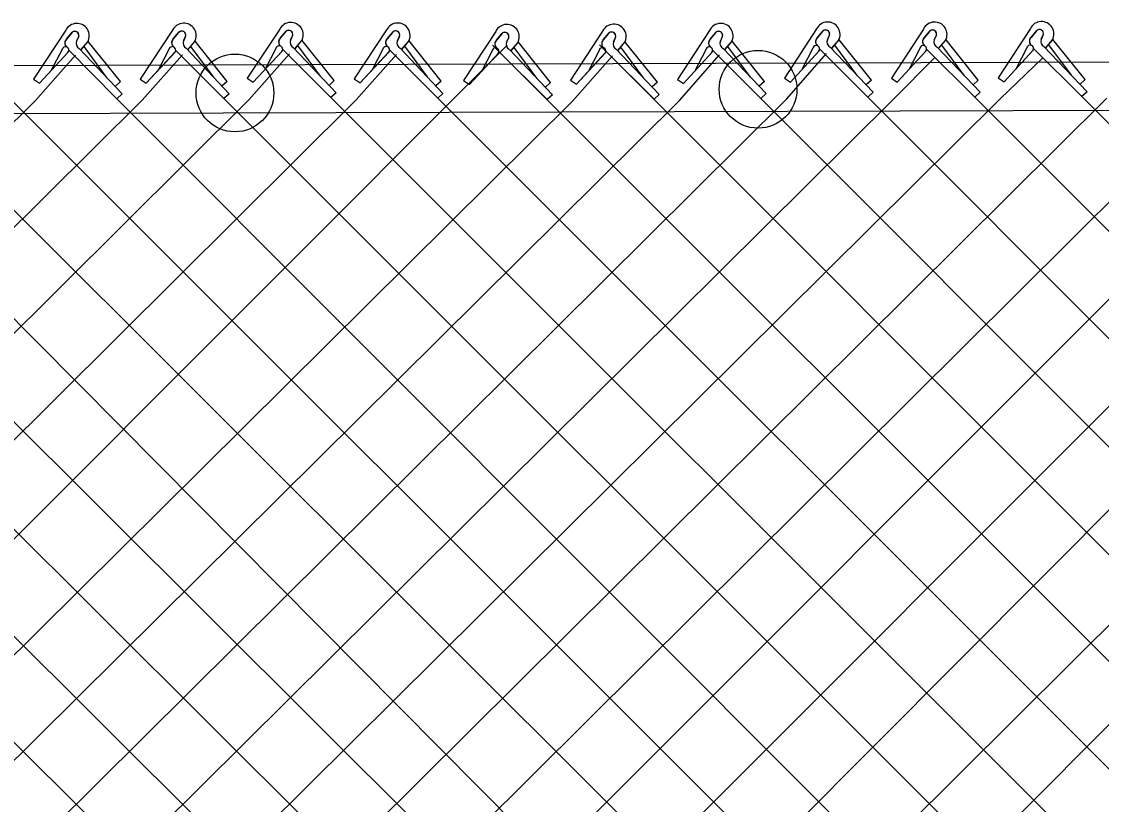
# Model space of a CAD drawing. Extents: x 0 to 2.85, y -0.1 to 1.83.
# Drawn here: x 0.6127 to 0.694, y 0.8672 to 0.9262 of the extents above; entities that cross this region are included whole.
import ezdxf

# ---------------------------------------------------------------- set-up
doc = ezdxf.new("R2010")
doc.units = 0
doc.layers.add('sb_Chainlink Fence', color=7, linetype='Continuous')
doc.layers.add('sb_Existing Structural Steel', color=7, linetype='Continuous')

msp = doc.modelspace()

# ---------------------------------------------------------------- linework, layer by layer
at = {"layer": 'sb_Chainlink Fence'}
for p, q in [((0.6160067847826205, 0.9255778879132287), (0.6135703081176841, 0.9218889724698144)), ((0.6160543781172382, 0.924909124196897), (0.6164995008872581, 0.9254361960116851)), ((0.6164584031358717, 0.9253928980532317), (0.6160543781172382, 0.924909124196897)), ((0.6169805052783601, 0.9251073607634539), (0.6168169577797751, 0.9247530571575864)), ((0.6168175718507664, 0.9247656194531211), (0.6169801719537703, 0.9250993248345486)), ((0.6240610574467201, 0.9255944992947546), (0.6216245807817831, 0.9219055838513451)), ((0.6241086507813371, 0.9249257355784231), (0.6245537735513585, 0.9254528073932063)), ((0.6245126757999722, 0.9254095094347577), (0.6241086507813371, 0.9249257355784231)), ((0.6250347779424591, 0.9251239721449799), (0.624871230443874, 0.9247696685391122)), ((0.624871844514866, 0.9247822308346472), (0.6250344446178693, 0.9251159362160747)), ((0.6321234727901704, 0.925654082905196), (0.6296869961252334, 0.9219651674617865)), ((0.6321710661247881, 0.9249853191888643), (0.6326161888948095, 0.9255123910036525)), ((0.6325750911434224, 0.9254690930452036), (0.6321710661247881, 0.9249853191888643)), ((0.6330971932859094, 0.925183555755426), (0.6329336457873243, 0.9248292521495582)), ((0.6329342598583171, 0.9248418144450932), (0.6330968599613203, 0.9251755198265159)), ((0.6401802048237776, 0.9256093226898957), (0.6377437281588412, 0.9219204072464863)), ((0.6402277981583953, 0.9249405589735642), (0.6406729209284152, 0.9254676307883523)), ((0.6406318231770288, 0.9254243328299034), (0.6402277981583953, 0.9249405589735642)), ((0.6411539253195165, 0.9251387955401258), (0.6409903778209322, 0.9247844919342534)), ((0.6409909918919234, 0.9247970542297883), (0.6411535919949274, 0.9251307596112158)), ((0.6484024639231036, 0.9254973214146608), (0.6459851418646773, 0.921795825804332)), ((0.6484535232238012, 0.9248288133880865), (0.6488959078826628, 0.9253581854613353)), ((0.6488550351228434, 0.9253146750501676), (0.6484535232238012, 0.9248288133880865)), ((0.6493786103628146, 0.9250318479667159), (0.6492169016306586, 0.9246767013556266)), ((0.6564559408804, 0.9255186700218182), (0.6540386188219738, 0.9218171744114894)), ((0.6565070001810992, 0.924850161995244), (0.6569493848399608, 0.9253795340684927)), ((0.6569085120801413, 0.9253360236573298), (0.6565070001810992, 0.924850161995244)), ((0.6574320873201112, 0.925053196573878), (0.6572703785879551, 0.924698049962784)), ((0.657270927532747, 0.9247106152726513), (0.6574317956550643, 0.9250451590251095)), ((0.66451001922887, 0.9255770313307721), (0.6620926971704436, 0.9218755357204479)), ((0.6645610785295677, 0.9249085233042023), (0.6650034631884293, 0.9254378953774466)), ((0.6649625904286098, 0.9253943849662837), (0.6645610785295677, 0.9249085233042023)), ((0.665486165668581, 0.9251115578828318), (0.6653244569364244, 0.9247564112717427)), ((0.6653250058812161, 0.9247689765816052), (0.6654858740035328, 0.925103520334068)), ((0.6725720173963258, 0.9256784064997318), (0.6701546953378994, 0.9219769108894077)), ((0.6726230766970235, 0.9250098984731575), (0.6730654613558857, 0.925539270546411)), ((0.6730245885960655, 0.9254957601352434), (0.6726230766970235, 0.9250098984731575)), ((0.6735481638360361, 0.9252129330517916), (0.6733864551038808, 0.9248577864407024)), ((0.6733870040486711, 0.9248703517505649), (0.6735478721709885, 0.9252048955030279)), ((0.6806288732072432, 0.9256754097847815), (0.6782115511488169, 0.9219739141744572)), ((0.6806799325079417, 0.925006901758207), (0.6811223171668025, 0.9255362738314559)), ((0.681081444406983, 0.9254927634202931), (0.6806799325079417, 0.925006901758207)), ((0.6816050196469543, 0.9252099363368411), (0.6814433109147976, 0.924854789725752)), ((0.6814438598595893, 0.9248673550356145), (0.6816047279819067, 0.9252018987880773)), ((0.6886816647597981, 0.9257114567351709), (0.6862643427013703, 0.9220099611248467)), ((0.6887327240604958, 0.9250429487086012), (0.6891751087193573, 0.9255723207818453)), ((0.6891342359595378, 0.9255288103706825), (0.6887327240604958, 0.9250429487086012)), ((0.6896578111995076, 0.9252459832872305), (0.6894961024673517, 0.9248908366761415)), ((0.6894966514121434, 0.9249034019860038), (0.6896575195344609, 0.9252379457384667)), ((0.5388867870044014, 0.8139470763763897), (0.6492539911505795, 0.9244664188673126)), ((0.617163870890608, 0.9241181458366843), (0.6176590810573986, 0.9247043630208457)), ((0.6171704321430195, 0.9241270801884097), (0.6176615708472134, 0.9247063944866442)), ((0.6190808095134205, 0.9220451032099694), (0.6173837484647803, 0.9243550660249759)), ((0.6176590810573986, 0.9247043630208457), (0.6176954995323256, 0.924772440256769)), ((0.6176954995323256, 0.924772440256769), (0.6177265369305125, 0.9248452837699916)), ((0.6201198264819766, 0.9217130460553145), (0.6177069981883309, 0.9247477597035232)), ((0.6250830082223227, 0.9242302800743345), (0.6283084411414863, 0.9208036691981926)), ((0.6252181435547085, 0.9241347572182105), (0.625713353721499, 0.9247209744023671)), ((0.6252247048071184, 0.9241436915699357), (0.6257158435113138, 0.9247230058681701)), ((0.6271350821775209, 0.9220617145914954), (0.6254380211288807, 0.9243716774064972)), ((0.625713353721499, 0.9247209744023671), (0.625749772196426, 0.9247890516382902)), ((0.625749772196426, 0.9247890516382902), (0.6257808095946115, 0.9248618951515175)), ((0.6281740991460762, 0.9217296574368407), (0.6257612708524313, 0.9247643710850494)), ((0.6331454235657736, 0.924289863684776), (0.6363708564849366, 0.9208632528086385)), ((0.6332805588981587, 0.9241943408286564), (0.6337757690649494, 0.9247805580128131)), ((0.6332871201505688, 0.9242032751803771), (0.6337782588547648, 0.9247825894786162)), ((0.6351974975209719, 0.9221212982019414), (0.633500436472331, 0.9244312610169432)), ((0.6337757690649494, 0.9247805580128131), (0.633812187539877, 0.9248486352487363)), ((0.633812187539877, 0.9248486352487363), (0.6338432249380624, 0.924921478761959)), ((0.6362365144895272, 0.9217892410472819), (0.6338236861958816, 0.9248239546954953)), ((0.6412021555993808, 0.9242451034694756), (0.6444275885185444, 0.9208184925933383)), ((0.6413372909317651, 0.9241495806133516), (0.6418325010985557, 0.9247357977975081)), ((0.6413438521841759, 0.9241585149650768), (0.6418349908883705, 0.9247378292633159)), ((0.6432542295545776, 0.9220765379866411), (0.6415571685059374, 0.9243865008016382)), ((0.6418325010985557, 0.9247357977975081), (0.6418689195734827, 0.924803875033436)), ((0.6418689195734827, 0.924803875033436), (0.6418999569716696, 0.9248767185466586)), ((0.6442932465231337, 0.9217444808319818), (0.6418804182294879, 0.9247791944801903)), ((0.6481673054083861, 0.9244645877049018), (0.7583572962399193, 0.8142317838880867)), ((0.649217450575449, 0.9246892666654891), (0.6493783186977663, 0.9250238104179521)), ((0.6495671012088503, 0.9240435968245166), (0.6500592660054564, 0.924632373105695)), ((0.6495736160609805, 0.9240525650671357), (0.6500617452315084, 0.9246344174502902)), ((0.6514947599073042, 0.9219805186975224), (0.6497857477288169, 0.9242816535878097)), ((0.6500592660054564, 0.924632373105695), (0.6500953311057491, 0.9247006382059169)), ((0.6500953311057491, 0.9247006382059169), (0.6501259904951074, 0.924773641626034)), ((0.6525354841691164, 0.9216538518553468), (0.6501069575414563, 0.92467601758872)), ((0.6562147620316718, 0.9244781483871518), (0.7664115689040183, 0.8142151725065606)), ((0.6576205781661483, 0.9240649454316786), (0.6581127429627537, 0.9246537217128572)), ((0.657627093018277, 0.9240739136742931), (0.6581152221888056, 0.9246557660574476)), ((0.6595482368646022, 0.9220018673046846), (0.6578392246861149, 0.9243030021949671)), ((0.6581127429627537, 0.9246537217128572), (0.6581488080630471, 0.9247219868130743)), ((0.6581488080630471, 0.9247219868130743), (0.6581794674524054, 0.9247949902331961)), ((0.6605889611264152, 0.9216752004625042), (0.6581604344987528, 0.9246973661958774)), ((0.6655390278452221, 0.9242181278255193), (0.6687821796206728, 0.9208082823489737)), ((0.6656746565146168, 0.9241233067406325), (0.6661668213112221, 0.9247120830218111)), ((0.665681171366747, 0.9241322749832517), (0.6661693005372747, 0.9247141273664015)), ((0.6676023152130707, 0.9220602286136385), (0.6658933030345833, 0.9243613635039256)), ((0.6661668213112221, 0.9247120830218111), (0.6662028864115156, 0.9247803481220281)), ((0.6662028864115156, 0.9247803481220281), (0.6662335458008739, 0.92485335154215)), ((0.6686430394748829, 0.921733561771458), (0.6662145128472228, 0.924755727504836)), ((0.6723021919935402, 0.9242214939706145), (0.6714986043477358, 0.9226657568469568)), ((0.6736010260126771, 0.924319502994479), (0.6768441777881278, 0.9209096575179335)), ((0.6737366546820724, 0.9242246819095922), (0.6742288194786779, 0.9248134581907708)), ((0.6737431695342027, 0.9242336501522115), (0.6742312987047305, 0.9248155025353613)), ((0.6756643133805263, 0.9221616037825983), (0.6739553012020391, 0.9244627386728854)), ((0.6742288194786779, 0.9248134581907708), (0.6742648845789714, 0.924881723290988)), ((0.6742648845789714, 0.924881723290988), (0.6742955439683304, 0.9249547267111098)), ((0.6767050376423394, 0.9218349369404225), (0.6742765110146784, 0.924857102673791)), ((0.6803590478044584, 0.924218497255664), (0.679555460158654, 0.9226627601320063)), ((0.6816578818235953, 0.9243165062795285), (0.6849010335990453, 0.9209066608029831)), ((0.6817935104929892, 0.9242216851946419), (0.682285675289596, 0.9248104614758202)), ((0.6818000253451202, 0.9242306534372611), (0.682288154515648, 0.924812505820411)), ((0.6837211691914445, 0.9221586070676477), (0.6820121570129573, 0.9244597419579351)), ((0.682285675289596, 0.9248104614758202), (0.6823217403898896, 0.9248787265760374)), ((0.6823217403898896, 0.9248787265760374), (0.6823523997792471, 0.9249517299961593)), ((0.6847618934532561, 0.9218319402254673), (0.682333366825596, 0.9248541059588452)), ((0.6884118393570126, 0.9242545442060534), (0.6876082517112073, 0.9226988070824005)), ((0.6897106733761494, 0.924352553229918), (0.6929538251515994, 0.9209427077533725)), ((0.6898463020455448, 0.9242577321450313), (0.6903384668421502, 0.9248465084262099)), ((0.6898528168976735, 0.9242667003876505), (0.6903409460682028, 0.9248485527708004)), ((0.6917739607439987, 0.9221946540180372), (0.6900649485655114, 0.9244957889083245)), ((0.6903384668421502, 0.9248465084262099), (0.6903745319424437, 0.9249147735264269)), ((0.6903745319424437, 0.9249147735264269), (0.690405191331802, 0.9249877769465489)), ((0.692814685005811, 0.9218679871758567), (0.6903861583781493, 0.9248901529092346)), ((0.6137143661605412, 0.9203013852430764), (0.6167496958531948, 0.92371904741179)), ((0.6140162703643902, 0.9215842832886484), (0.6161860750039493, 0.9239216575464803)), ((0.6140162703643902, 0.9215842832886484), (0.6161722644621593, 0.9239079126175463)), ((0.6157294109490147, 0.9241223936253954), (0.6149177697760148, 0.9225708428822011)), ((0.6162310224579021, 0.9240711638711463), (0.6198583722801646, 0.9204284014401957)), ((0.6170287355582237, 0.9242136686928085), (0.6202541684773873, 0.9207870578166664)), ((0.6217686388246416, 0.9203179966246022), (0.6248039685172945, 0.9237356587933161)), ((0.6220705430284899, 0.9216008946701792), (0.624240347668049, 0.9239382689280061)), ((0.6220705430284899, 0.9216008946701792), (0.6242265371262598, 0.9239245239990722)), ((0.6237836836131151, 0.9241390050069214), (0.6229720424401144, 0.9225874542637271)), ((0.624285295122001, 0.9240877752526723), (0.6279126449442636, 0.9204450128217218)), ((0.6298310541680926, 0.9203775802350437), (0.6328663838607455, 0.9237952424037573)), ((0.6301329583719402, 0.9216604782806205), (0.6323027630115, 0.9239978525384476)), ((0.6301329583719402, 0.9216604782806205), (0.6322889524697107, 0.9239841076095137)), ((0.6318460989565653, 0.9241985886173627), (0.6310344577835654, 0.9226470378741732)), ((0.632347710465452, 0.9241473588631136), (0.6359750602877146, 0.9205045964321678)), ((0.6378877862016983, 0.9203328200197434), (0.6409231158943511, 0.9237504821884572)), ((0.6381896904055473, 0.9216157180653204), (0.6403594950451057, 0.9239530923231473)), ((0.6381896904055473, 0.9216157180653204), (0.6403456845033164, 0.9239393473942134)), ((0.6399028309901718, 0.9241538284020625), (0.6390911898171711, 0.9226022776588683)), ((0.6404044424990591, 0.9241025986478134), (0.6440317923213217, 0.9204598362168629)), ((0.6464326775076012, 0.9214934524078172), (0.6485903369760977, 0.9238420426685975)), ((0.6464326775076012, 0.9214934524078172), (0.6485765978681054, 0.9238282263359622)), ((0.6481326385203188, 0.9240404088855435), (0.6473290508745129, 0.9224846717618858)), ((0.6486345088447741, 0.9239917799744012), (0.6522806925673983, 0.9203678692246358)), ((0.6494314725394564, 0.9241384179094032), (0.6526746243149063, 0.9207285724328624)), ((0.6541909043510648, 0.9202303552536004), (0.6572084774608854, 0.9236637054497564)), ((0.6544861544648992, 0.9215148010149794), (0.6566438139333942, 0.9238633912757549)), ((0.6544861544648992, 0.9215148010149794), (0.6566300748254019, 0.9238495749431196)), ((0.6561861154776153, 0.9240617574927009), (0.6553825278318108, 0.9225060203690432)), ((0.6566879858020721, 0.9240131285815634), (0.6603341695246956, 0.9203892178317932)), ((0.657484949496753, 0.9241597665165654), (0.6607281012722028, 0.9207499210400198)), ((0.6622449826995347, 0.9202887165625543), (0.6652625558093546, 0.9237220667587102)), ((0.6625402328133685, 0.9215731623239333), (0.6646978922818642, 0.9239217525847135)), ((0.6625402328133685, 0.9215731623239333), (0.6646841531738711, 0.9239079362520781)), ((0.6642401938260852, 0.9241201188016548), (0.6634366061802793, 0.9225643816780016)), ((0.6647420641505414, 0.9240714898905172), (0.6683882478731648, 0.9204475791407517)), ((0.6703069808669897, 0.920390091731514), (0.6733245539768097, 0.9238234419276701)), ((0.6706022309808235, 0.921674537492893), (0.6727598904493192, 0.9240231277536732)), ((0.6706022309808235, 0.921674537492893), (0.6727461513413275, 0.9240093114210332)), ((0.6728040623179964, 0.9241728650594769), (0.6764502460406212, 0.9205489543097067)), ((0.6783638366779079, 0.9203870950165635), (0.6814899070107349, 0.9235395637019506)), ((0.6786590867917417, 0.9216715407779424), (0.6808167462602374, 0.9240201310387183)), ((0.6786590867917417, 0.9216715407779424), (0.6808030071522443, 0.9240063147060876)), ((0.6808609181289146, 0.9241698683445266), (0.684507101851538, 0.9205459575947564)), ((0.6864166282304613, 0.9204231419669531), (0.6896109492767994, 0.9235095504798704)), ((0.6867118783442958, 0.9217075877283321), (0.6888695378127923, 0.9240561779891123)), ((0.6867118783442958, 0.9217075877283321), (0.6888557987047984, 0.924042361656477)), ((0.6889137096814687, 0.924205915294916), (0.6925598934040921, 0.9205820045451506)), ((0.6135703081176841, 0.9218889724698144), (0.6140162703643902, 0.9215842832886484)), ((0.6194457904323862, 0.8139856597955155), (0.7269673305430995, 0.921921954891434)), ((0.6216245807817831, 0.9219055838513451), (0.6220705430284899, 0.9216008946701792)), ((0.6296869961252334, 0.9219651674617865), (0.6301329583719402, 0.9216604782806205)), ((0.6355535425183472, 0.8139894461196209), (0.7430983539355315, 0.9219521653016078)), ((0.6362365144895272, 0.9217892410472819), (0.6358407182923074, 0.9214305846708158)), ((0.6377437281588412, 0.9219204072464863), (0.6381896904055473, 0.9216157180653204)), ((0.6459851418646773, 0.921795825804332), (0.6464326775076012, 0.9214934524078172)), ((0.6540386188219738, 0.9218171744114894), (0.6544861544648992, 0.9215148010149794)), ((0.6620926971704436, 0.9218755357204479), (0.6625402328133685, 0.9215731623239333)), ((0.6701546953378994, 0.9219769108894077), (0.6706022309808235, 0.921674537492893)), ((0.6767050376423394, 0.9218349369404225), (0.6763111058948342, 0.9214742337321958)), ((0.6782115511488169, 0.9219739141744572), (0.6786590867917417, 0.9216715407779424)), ((0.6847618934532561, 0.9218319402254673), (0.6843679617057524, 0.9214712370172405)), ((0.6862643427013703, 0.9220099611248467), (0.6867118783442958, 0.9217075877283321)), ((0.692814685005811, 0.9218679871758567), (0.6924207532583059, 0.9215072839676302)), ((0.6201198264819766, 0.9217130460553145), (0.619724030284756, 0.9213543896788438)), ((0.6281740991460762, 0.9217296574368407), (0.6277783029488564, 0.9213710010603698)), ((0.6442932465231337, 0.9217444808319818), (0.6438974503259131, 0.921385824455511)), ((0.6525354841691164, 0.9216538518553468), (0.6521415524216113, 0.9212931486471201)), ((0.6605889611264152, 0.9216752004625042), (0.6601950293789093, 0.9213144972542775)), ((0.6686430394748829, 0.921733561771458), (0.6682491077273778, 0.9213728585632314)), ((0.5069847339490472, 0.8141726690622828), (0.6137143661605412, 0.9203013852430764)), ((0.514654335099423, 0.8140451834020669), (0.6217686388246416, 0.9203179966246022)), ((0.5227790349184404, 0.8139432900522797), (0.6298310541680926, 0.9203775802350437)), ((0.5308325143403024, 0.8139636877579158), (0.6378877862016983, 0.9203328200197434)), ((0.5469492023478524, 0.8138874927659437), (0.6541909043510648, 0.9202303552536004)), ((0.5550059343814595, 0.8139322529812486), (0.6622449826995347, 0.9202887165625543)), ((0.5630588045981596, 0.8139379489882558), (0.6703069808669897, 0.920390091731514)), ((0.5633449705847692, 0.9204720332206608), (0.6700942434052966, 0.8141885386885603)), ((0.5710879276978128, 0.8139432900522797), (0.6783638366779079, 0.9203870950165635)), ((0.5713984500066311, 0.9204516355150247), (0.6781566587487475, 0.8141289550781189)), ((0.5791414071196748, 0.8139636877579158), (0.6864166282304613, 0.9204231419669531)), ((0.5794527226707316, 0.9204682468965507), (0.6862133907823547, 0.8141737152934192)), ((0.5871956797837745, 0.8139470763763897), (0.6944456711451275, 0.9204594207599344)), ((0.5875151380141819, 0.9205278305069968), (0.6950911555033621, 0.8134309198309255)), ((0.5952580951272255, 0.8138874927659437), (0.702499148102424, 0.920480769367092)), ((0.5955718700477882, 0.9204830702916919), (0.7022968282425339, 0.8129284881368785)), ((0.603624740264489, 0.9204773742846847), (0.7100484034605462, 0.8142317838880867)), ((0.6118048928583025, 0.9204487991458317), (0.7189602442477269, 0.813333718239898)), ((0.6202541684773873, 0.9207870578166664), (0.6198583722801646, 0.9204284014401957)), ((0.6198583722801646, 0.9204284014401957), (0.7276827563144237, 0.8124467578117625)), ((0.6274992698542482, 0.8140060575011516), (0.7347248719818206, 0.9206735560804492)), ((0.6283084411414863, 0.9208036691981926), (0.6279126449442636, 0.9204450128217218)), ((0.6279126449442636, 0.9204450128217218), (0.7342218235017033, 0.8142003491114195)), ((0.6363708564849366, 0.9208632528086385), (0.6359750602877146, 0.9205045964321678)), ((0.6359750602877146, 0.9205045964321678), (0.7438798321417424, 0.8126711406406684)), ((0.6444275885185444, 0.9208184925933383), (0.6440317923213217, 0.9204598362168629)), ((0.6440317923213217, 0.9204598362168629), (0.7503038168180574, 0.8142113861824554)), ((0.6526746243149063, 0.9207285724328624), (0.6522806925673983, 0.9203678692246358)), ((0.6607281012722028, 0.9207499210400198), (0.6603341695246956, 0.9203892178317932)), ((0.6687821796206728, 0.9208082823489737), (0.6683882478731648, 0.9204475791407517)), ((0.6683882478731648, 0.9204475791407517), (0.7744739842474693, 0.8141555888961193)), ((0.6768441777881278, 0.9209096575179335), (0.6764502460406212, 0.9205489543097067)), ((0.6764502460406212, 0.9205489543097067), (0.7825307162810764, 0.8142003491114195)), ((0.6849010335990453, 0.9209066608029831), (0.684507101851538, 0.9205459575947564)), ((0.684507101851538, 0.9205459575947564), (0.7905835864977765, 0.8142060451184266)), ((0.6929538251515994, 0.9209427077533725), (0.6925598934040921, 0.9205820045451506)), ((0.6925598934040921, 0.9205820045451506), (0.79866167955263, 0.8142537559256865)), ((0.6033148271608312, 0.8139322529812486), (0.7063972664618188, 0.9171215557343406)), ((0.6113676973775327, 0.8139379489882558), (0.7114249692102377, 0.9140882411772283))]:
    msp.add_line(p, q, dxfattribs=at)
for centre, radius, start, end in [((0.6168452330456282, 0.9251631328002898), 0.0009354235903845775, 330.7731305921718, 153.67978342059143), ((0.6248995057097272, 0.925179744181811), 0.0009354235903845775, 330.7731305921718, 153.67978342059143), ((0.6329619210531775, 0.9252393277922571), 0.0009354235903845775, 330.7731305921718, 153.67978342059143), ((0.6410186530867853, 0.925194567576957), 0.0009354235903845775, 330.7731305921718, 153.67978342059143), ((0.6492430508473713, 0.9250869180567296), 0.0009354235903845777, 331.07013048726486, 153.97678331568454), ((0.6572965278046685, 0.925108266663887), 0.0009354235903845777, 331.07013048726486, 153.97678331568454), ((0.6653506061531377, 0.9251666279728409), 0.0009354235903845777, 331.07013048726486, 153.97678331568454), ((0.6734126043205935, 0.9252680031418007), 0.0009354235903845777, 331.07013048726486, 153.97678331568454), ((0.681469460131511, 0.9252650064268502), 0.0009354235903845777, 331.07013048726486, 153.97678331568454), ((0.6895222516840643, 0.9253010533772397), 0.0009354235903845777, 331.07013048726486, 153.97678331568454), ((0.6166912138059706, 0.9251984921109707), 0.00030330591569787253, 342.5147558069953, 140.13680881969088), ((0.616692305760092, 0.9251999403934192), 0.00030494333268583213, 340.73435754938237, 129.21739859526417), ((0.624745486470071, 0.9252151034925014), 0.00030330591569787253, 342.5147558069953, 140.13680881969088), ((0.6247465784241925, 0.9252165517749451), 0.00030494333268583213, 340.73435754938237, 129.21739859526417), ((0.632807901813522, 0.9252746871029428), 0.00030330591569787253, 342.5147558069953, 140.13680881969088), ((0.6328089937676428, 0.9252761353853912), 0.00030494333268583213, 340.73435754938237, 129.21739859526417), ((0.6408646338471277, 0.9252299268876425), 0.00030330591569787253, 342.5147558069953, 140.13680881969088), ((0.6408657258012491, 0.925231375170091), 0.00030494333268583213, 340.73435754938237, 129.21739859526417), ((0.6490888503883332, 0.9251214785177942), 0.0003033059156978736, 342.81175570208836, 140.43380871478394), ((0.6490899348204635, 0.9251229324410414), 0.00030494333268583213, 341.0313574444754, 129.51439849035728), ((0.6571423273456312, 0.9251428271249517), 0.0003033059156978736, 342.81175570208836, 140.43380871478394), ((0.6571434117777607, 0.9251442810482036), 0.00030494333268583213, 341.0313574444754, 129.51439849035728), ((0.6651964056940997, 0.9252011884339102), 0.0003033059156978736, 342.81175570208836, 140.43380871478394), ((0.6651974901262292, 0.9252026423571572), 0.00030494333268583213, 341.0313574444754, 129.51439849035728), ((0.6732584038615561, 0.92530256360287), 0.0003033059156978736, 342.81175570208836, 140.43380871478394), ((0.6732594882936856, 0.9253040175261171), 0.00030494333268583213, 341.0313574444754, 129.51439849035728), ((0.6813152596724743, 0.9252995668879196), 0.0003033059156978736, 342.81175570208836, 140.43380871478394), ((0.6813163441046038, 0.925301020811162), 0.00030494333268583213, 341.0313574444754, 129.51439849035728), ((0.6890041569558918, 0.9247615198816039), 0.0003909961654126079, 133.96418530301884, 232.53135776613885), ((0.6893680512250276, 0.925335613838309), 0.0003033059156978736, 342.81175570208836, 140.43380871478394), ((0.689369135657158, 0.9253370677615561), 0.00030494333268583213, 341.0313574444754, 129.51439849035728), ((0.6159813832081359, 0.9240782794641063), 0.00025580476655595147, 319.02146199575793, 170.0695590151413), ((0.6163138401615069, 0.9246258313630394), 0.0003843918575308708, 140.20166010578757, 233.0052527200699), ((0.6163243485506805, 0.9246262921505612), 0.0003909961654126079, 133.66718540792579, 232.2343578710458), ((0.6172046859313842, 0.924593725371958), 0.00041880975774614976, 156.48328493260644, 245.15783350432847), ((0.6240356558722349, 0.9240948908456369), 0.00025580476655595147, 319.02146199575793, 170.0695590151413), ((0.6243681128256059, 0.9246424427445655), 0.0003843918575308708, 140.20166010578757, 233.0052527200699), ((0.6243786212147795, 0.9246429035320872), 0.0003909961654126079, 133.66718540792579, 232.2343578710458), ((0.6252589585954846, 0.9246103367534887), 0.00041880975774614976, 156.48328493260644, 245.15783350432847), ((0.6320980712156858, 0.9241544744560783), 0.00025580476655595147, 319.02146199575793, 170.0695590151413), ((0.6324305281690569, 0.9247020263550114), 0.0003843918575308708, 140.20166010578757, 233.0052527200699), ((0.6324410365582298, 0.9247024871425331), 0.0003909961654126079, 133.66718540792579, 232.2343578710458), ((0.633321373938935, 0.9246699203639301), 0.00041880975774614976, 156.48328493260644, 245.15783350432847), ((0.640154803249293, 0.924109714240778), 0.00025580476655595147, 319.02146199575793, 170.0695590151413), ((0.640487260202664, 0.9246572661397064), 0.0003843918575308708, 140.20166010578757, 233.0052527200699), ((0.6404977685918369, 0.9246577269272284), 0.0003909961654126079, 133.66718540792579, 232.2343578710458), ((0.6413781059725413, 0.9246251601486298), 0.00041880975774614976, 156.48328493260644, 245.15783350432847), ((0.6483848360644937, 0.9239976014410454), 0.00025580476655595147, 319.318461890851, 170.3665589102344), ((0.6487144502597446, 0.9245468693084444), 0.0003843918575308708, 140.4986600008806, 233.30225261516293), ((0.6487249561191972, 0.9245473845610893), 0.0003909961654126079, 133.96418530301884, 232.53135776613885), ((0.6496054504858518, 0.9245193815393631), 0.00041880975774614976, 156.78028482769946, 245.4548333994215), ((0.6564383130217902, 0.9240189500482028), 0.00025580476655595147, 319.318461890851, 170.3665589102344), ((0.6567679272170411, 0.9245682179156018), 0.0003843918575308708, 140.4986600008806, 233.30225261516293), ((0.656778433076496, 0.9245687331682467), 0.0003909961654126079, 133.96418530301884, 232.53135776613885), ((0.6576589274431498, 0.9245407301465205), 0.00041880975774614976, 156.78028482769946, 245.4548333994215), ((0.6644923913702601, 0.9240773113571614), 0.00025580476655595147, 319.318461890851, 170.3665589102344), ((0.664822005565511, 0.9246265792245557), 0.0003843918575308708, 140.4986600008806, 233.30225261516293), ((0.6648325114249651, 0.9246270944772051), 0.0003909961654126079, 133.96418530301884, 232.53135776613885), ((0.6657130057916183, 0.9245990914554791), 0.00041880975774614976, 156.78028482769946, 245.4548333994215), ((0.6725543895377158, 0.9241786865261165), 0.00025580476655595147, 319.318461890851, 170.3665589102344), ((0.672884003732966, 0.9247279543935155), 0.0003843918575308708, 140.4986600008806, 233.30225261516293), ((0.6728945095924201, 0.9247284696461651), 0.0003909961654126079, 133.96418530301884, 232.53135776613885), ((0.6737750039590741, 0.9247004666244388), 0.00041880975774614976, 156.78028482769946, 245.4548333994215), ((0.6806112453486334, 0.9241756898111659), 0.00025580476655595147, 319.318461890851, 170.3665589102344), ((0.6809408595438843, 0.924724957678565), 0.0003843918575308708, 140.4986600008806, 233.30225261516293), ((0.6809513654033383, 0.9247254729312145), 0.0003909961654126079, 133.96418530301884, 232.53135776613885), ((0.6818318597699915, 0.9246974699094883), 0.00041880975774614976, 156.78028482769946, 245.4548333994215), ((0.6886640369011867, 0.9242117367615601), 0.00025580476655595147, 319.318461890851, 170.3665589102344), ((0.6889936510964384, 0.9247610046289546), 0.0003843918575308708, 140.4986600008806, 233.30225261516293), ((0.6898846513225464, 0.9247335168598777), 0.00041880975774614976, 156.78028482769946, 245.4548333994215)]:
    msp.add_arc(centre, radius, start, end, dxfattribs=at)
at = {"layer": 'sb_Existing Structural Steel'}
for p, q in [((0.32972619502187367, 0.922068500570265), (0.7463728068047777, 0.9233474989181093)), ((0.3297730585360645, 0.9184370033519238), (0.7393045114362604, 0.9196941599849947))]:
    msp.add_line(p, q, dxfattribs=at)
for centre in [(0.6287514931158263, 0.9208572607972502), (0.6681685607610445, 0.9211336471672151)]:
    msp.add_circle(centre, 0.002929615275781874, dxfattribs=at)

doc.saveas('drawing.dxf')
